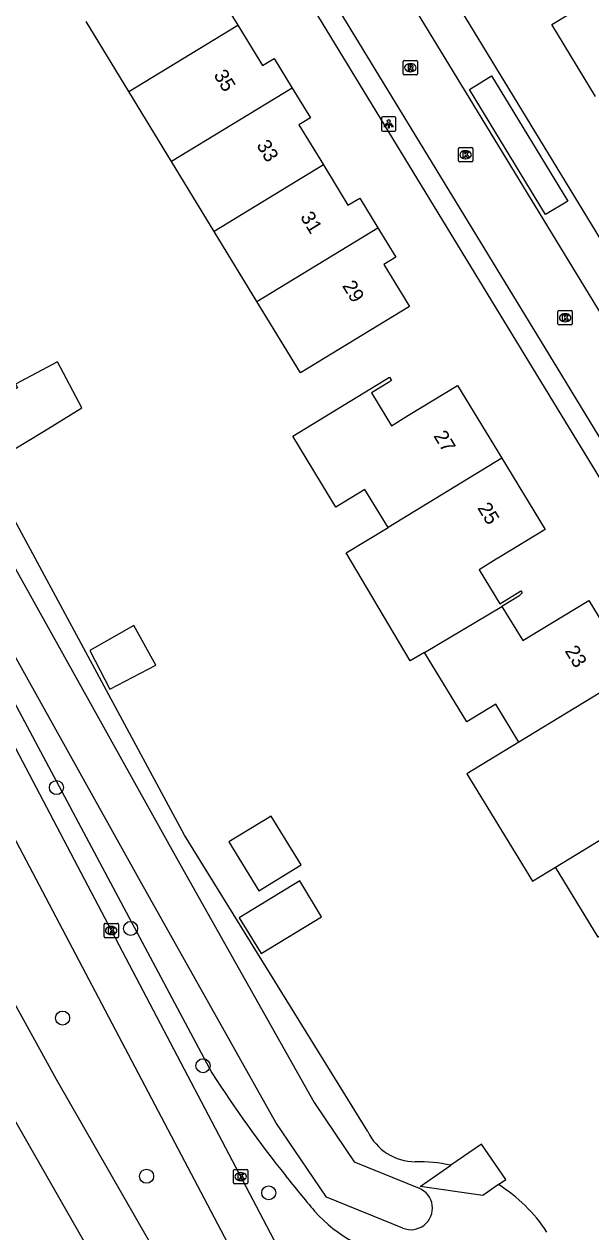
# Model space of a CAD drawing. Extents: x 157767 to 159171, y 387842 to 389425.
# Drawn here: x 158078.5 to 158118, y 388440.2 to 388524.5 of the extents above; entities that cross this region are included whole.
import ezdxf

# ---------------------------------------------------------------- set-up
doc = ezdxf.new("R2010")
doc.units = 0
for name, color, linetype in [('IMGEO_Berm_groen', 7, 'Continuous'), ('IMGEO_Boom', 7, 'Continuous'), ('IMGEO_Erf', 7, 'Continuous'), ('IMGEO_Fietspad_gesloten', 7, 'Continuous'), ('IMGEO_Greppel_droge_sloot', 7, 'Continuous'), ('IMGEO_Kolk', 7, 'Continuous'), ('IMGEO_Lichtpunt', 7, 'Continuous'), ('IMGEO_Pand', 7, 'Continuous'), ('IMGEO_Pand_nummerreeks', 7, 'Continuous'), ('IMGEO_Rijbaan_lokaal_open', 7, 'Continuous'), ('IMGEO_Rijbaan_regionaal_gesloten', 7, 'Continuous'), ('IMGEO_Rioolput', 7, 'Continuous'), ('IMGEO_Voetpad_open', 7, 'Continuous')]:
    doc.layers.add(name, color=color, linetype=linetype)

msp = doc.modelspace()

# ---------------------------------------------------------------- linework, layer by layer
at = {"layer": 'IMGEO_Berm_groen'}
msp.add_lwpolyline([(158063.888, 388503.189), (158065.59, 388500), (158091.576, 388451.298)], dxfattribs=at)
for centre, radius, start, end in [((158166.882, 388499.78), 89.562, 212.77346, 218.42558), ((158168.026, 388500.685), 91.022, 218.42386, 220.42618), ((158105.737, 388447.749), 9.278, 221.02008, 264.50789)]:
    msp.add_arc(centre, radius, start, end, dxfattribs=at)
at = {"layer": 'IMGEO_Boom'}
for centre in [(158080.726, 388471.215), (158085.902, 388461.384), (158081.155, 388455.13), (158090.95, 388451.806), (158087.014, 388444.088), (158095.533, 388442.934)]:
    msp.add_circle(centre, 0.489, dxfattribs=at)
at = {"layer": 'IMGEO_Erf'}
msp.add_lwpolyline([(158102.446, 388447.213), (158089.66, 388467.898), (158072.331, 388500), (158061.703, 388519.687), (158043.765, 388552.918)], dxfattribs=at)
for centre, radius, start, end in [((158105.773, 388448.788), 3.681, 205.32942, 269.79982), ((158105.909, 388434.384), 10.724, 77.47946, 90.79676), ((158105.896, 388434.344), 10.769, 32.92766, 58.27274)]:
    msp.add_arc(centre, radius, start, end, dxfattribs=at)
at = {"layer": 'IMGEO_Fietspad_gesloten'}
for points in [[(158056.077, 388514.656), (158064.182, 388500), (158096.584, 388438.321)], [(158132.45, 388366.885), (158131.292, 388368.887), (158130.136, 388370.89), (158116.54, 388394.144), (158109.829, 388406.303), (158099.787, 388425.751), (158093.596, 388437.697), (158077.696, 388467.86), (158066.3, 388489.348), (158060.675, 388500), (158059.824, 388501.559)]]:
    msp.add_lwpolyline(points, dxfattribs=at)
at = {"layer": 'IMGEO_Greppel_droge_sloot'}
for points in [[(158042.561, 388551.239), (158050.863, 388535.479), (158074.215, 388492.994), (158089.127, 388466.266), (158098.694, 388449.243), (158100.907, 388445.967), (158101.501, 388445.088), (158106.022, 388443.252)], [(158104.894, 388440.472), (158099.556, 388442.64), (158096.04, 388447.845), (158086.473, 388464.868), (158071.561, 388491.596), (158063.743, 388505.818)]]:
    msp.add_lwpolyline(points, dxfattribs=at)
msp.add_arc((158105.458, 388441.862), 1.5, 247.90932, 67.92044, dxfattribs=at)
at = {"layer": 'IMGEO_Kolk'}
for p, q in [((158108.771, 388514.951), (158108.771, 388515.803)), ((158108.846, 388515.877), (158109.698, 388515.877)), ((158109.259, 388515.657), (158109.284, 388515.657)), ((158109.772, 388515.803), (158109.772, 388514.951)), ((158109.698, 388514.877), (158108.846, 388514.877)), ((158109.282, 388515.097), (158109.257, 388515.097)), ((158115.715, 388503.572), (158115.715, 388504.424)), ((158115.79, 388504.498), (158116.642, 388504.498)), ((158116.203, 388504.278), (158116.228, 388504.278)), ((158116.716, 388504.424), (158116.716, 388503.572)), ((158116.642, 388503.498), (158115.79, 388503.498)), ((158116.226, 388503.718), (158116.201, 388503.718)), ((158084.045, 388460.812), (158084.045, 388461.664)), ((158084.12, 388461.738), (158084.972, 388461.738)), ((158085.046, 388461.664), (158085.046, 388460.812)), ((158084.556, 388460.958), (158084.531, 388460.958)), ((158084.533, 388461.518), (158084.558, 388461.518)), ((158084.972, 388460.738), (158084.12, 388460.738)), ((158093.077, 388443.637), (158093.077, 388444.489)), ((158093.152, 388444.563), (158094.004, 388444.563)), ((158093.565, 388444.343), (158093.59, 388444.343)), ((158094.078, 388444.489), (158094.078, 388443.637)), ((158094.004, 388443.563), (158093.152, 388443.563)), ((158093.588, 388443.783), (158093.563, 388443.783))]:
    msp.add_line(p, q, dxfattribs=at)
for points in [[(158108.771, 388514.951), (158108.771, 388515.803)], [(158108.846, 388515.877), (158109.698, 388515.877)], [(158109.092, 388515.577), (158109.215, 388515.577), (158109.215, 388515.426), (158109.345, 388515.577), (158109.509, 388515.577), (158109.363, 388515.426), (158109.516, 388515.177), (158109.364, 388515.177), (158109.279, 388515.341), (158109.215, 388515.274), (158109.215, 388515.177), (158109.092, 388515.177), (158109.092, 388515.577)], [(158109.772, 388515.803), (158109.772, 388514.951)], [(158109.698, 388514.877), (158108.846, 388514.877)], [(158115.715, 388503.572), (158115.715, 388504.424)], [(158115.79, 388504.498), (158116.642, 388504.498)], [(158116.036, 388504.198), (158116.159, 388504.198), (158116.159, 388504.047), (158116.289, 388504.198), (158116.453, 388504.198), (158116.307, 388504.047), (158116.46, 388503.798), (158116.308, 388503.798), (158116.223, 388503.962), (158116.159, 388503.895), (158116.159, 388503.798), (158116.036, 388503.798), (158116.036, 388504.198)], [(158116.716, 388504.424), (158116.716, 388503.572)], [(158116.642, 388503.498), (158115.79, 388503.498)], [(158084.045, 388460.812), (158084.045, 388461.664)], [(158084.12, 388461.738), (158084.972, 388461.738)], [(158085.046, 388461.664), (158085.046, 388460.812)], [(158084.366, 388461.438), (158084.489, 388461.438), (158084.489, 388461.287), (158084.619, 388461.438), (158084.783, 388461.438), (158084.637, 388461.287), (158084.79, 388461.038), (158084.638, 388461.038), (158084.553, 388461.202), (158084.489, 388461.135), (158084.489, 388461.038), (158084.366, 388461.038), (158084.366, 388461.438)], [(158084.972, 388460.738), (158084.12, 388460.738)], [(158093.077, 388443.637), (158093.077, 388444.489)], [(158093.152, 388444.563), (158094.004, 388444.563)], [(158093.398, 388444.263), (158093.521, 388444.263), (158093.521, 388444.112), (158093.651, 388444.263), (158093.815, 388444.263), (158093.669, 388444.112), (158093.822, 388443.863), (158093.67, 388443.863), (158093.585, 388444.027), (158093.521, 388443.96), (158093.521, 388443.863), (158093.398, 388443.863), (158093.398, 388444.263)], [(158094.078, 388444.489), (158094.078, 388443.637)], [(158094.004, 388443.563), (158093.152, 388443.563)]]:
    msp.add_lwpolyline(points, dxfattribs=at)
for centre, start, end in [((158108.848, 388515.801), 91.55205, 178.44795), ((158108.848, 388515.801), 91.55205, 178.44795), ((158109.696, 388515.801), 1.55205, 88.44795), ((158109.696, 388515.801), 1.55205, 88.44795), ((158108.848, 388514.953), 181.55205, 268.44795), ((158108.848, 388514.953), 181.55205, 268.44795), ((158109.696, 388514.953), 271.55205, 358.44795), ((158109.696, 388514.953), 271.55205, 358.44795), ((158115.792, 388504.422), 91.55205, 178.44795), ((158115.792, 388504.422), 91.55205, 178.44795), ((158116.64, 388504.422), 1.55205, 88.44795), ((158116.64, 388504.422), 1.55205, 88.44795), ((158115.792, 388503.574), 181.55205, 268.44795), ((158115.792, 388503.574), 181.55205, 268.44795), ((158116.64, 388503.574), 271.55205, 358.44795), ((158116.64, 388503.574), 271.55205, 358.44795), ((158084.122, 388461.662), 91.55205, 178.44795), ((158084.122, 388461.662), 91.55205, 178.44795), ((158084.97, 388461.662), 1.55205, 88.44795), ((158084.97, 388461.662), 1.55205, 88.44795), ((158084.122, 388460.814), 181.55205, 268.44795), ((158084.122, 388460.814), 181.55205, 268.44795), ((158084.97, 388460.814), 271.55205, 358.44795), ((158084.97, 388460.814), 271.55205, 358.44795), ((158093.154, 388444.487), 91.55205, 178.44795), ((158093.154, 388444.487), 91.55205, 178.44795), ((158094.002, 388444.487), 1.55205, 88.44795), ((158094.002, 388444.487), 1.55205, 88.44795), ((158093.154, 388443.639), 181.55205, 268.44795), ((158093.154, 388443.639), 181.55205, 268.44795), ((158094.002, 388443.639), 271.55205, 358.44795), ((158094.002, 388443.639), 271.55205, 358.44795)]:
    msp.add_arc(centre, 0.0765, start, end, dxfattribs=at)
for centre, major_axis, ratio, start_param, end_param in [((158109.258, 388515.377), (-0.387, 0.002), 0.722429, 4.712389, 7.853982), ((158109.283, 388515.377), (-0.39, 0.002), 0.717154, 1.570796, 4.712389), ((158116.202, 388503.998), (-0.387, 0.002), 0.722429, 4.712389, 7.853982), ((158116.227, 388503.998), (-0.39, 0.002), 0.717154, 1.570796, 4.712389), ((158084.532, 388461.238), (-0.387, 0.002), 0.722429, 4.712389, 7.853982), ((158084.557, 388461.238), (-0.39, 0.002), 0.717154, 1.570796, 4.712389), ((158093.564, 388444.063), (-0.387, 0.002), 0.722429, 4.712389, 7.853982), ((158093.589, 388444.063), (-0.39, 0.002), 0.717154, 1.570796, 4.712389)]:
    msp.add_ellipse(centre, major_axis=major_axis, ratio=ratio, start_param=start_param, end_param=end_param, dxfattribs=at)
at = {"layer": 'IMGEO_Lichtpunt'}
for p, q in [((158103.41, 388517.925), (158103.41, 388517.118)), ((158103.41, 388517.925), (158103.41, 388517.118)), ((158104.312, 388518.02), (158103.504, 388518.02)), ((158104.312, 388518.02), (158103.504, 388518.02)), ((158104.406, 388517.118), (158104.406, 388517.925)), ((158104.406, 388517.118), (158104.406, 388517.925)), ((158103.504, 388517.024), (158104.312, 388517.024)), ((158103.504, 388517.024), (158104.312, 388517.024))]:
    msp.add_line(p, q, dxfattribs=at)
for points in [[(158103.784, 388517.589), (158103.823, 388517.561), (158103.635, 388517.299), (158103.597, 388517.326), (158103.784, 388517.589)], [(158103.886, 388517.541), (158103.933, 388517.541), (158103.933, 388517.219), (158103.886, 388517.219), (158103.886, 388517.541)], [(158103.996, 388517.561), (158104.034, 388517.588), (158104.221, 388517.326), (158104.182, 388517.298), (158103.996, 388517.561)]]:
    msp.add_lwpolyline(points, dxfattribs=at)
msp.add_circle((158103.909, 388517.723), 0.0994, dxfattribs=at)
for centre, start, end in [((158103.504, 388517.925), 90, 180), ((158103.504, 388517.925), 90, 180), ((158104.312, 388517.925), 0, 90), ((158104.312, 388517.925), 0, 90), ((158103.504, 388517.118), 180, 270), ((158103.504, 388517.118), 180, 270), ((158104.312, 388517.118), 270, 0), ((158104.312, 388517.118), 270, 360)]:
    msp.add_arc(centre, 0.0946, start, end, dxfattribs=at)
at = {"layer": 'IMGEO_Pand'}
for points in [[(158091.229, 388529.803), (158092.515, 388527.691), (158091.69, 388527.189), (158093.379, 388524.415)], [(158118.338, 388519.45), (158115.284, 388524.465), (158118.398, 388526.361), (158116.945, 388528.747), (158116.851, 388528.901)], [(158085.781, 388519.787), (158082.806, 388524.673)], [(158085.781, 388519.787), (158093.379, 388524.415)], [(158093.379, 388524.415), (158095.095, 388521.598), (158095.918, 388522.099), (158097.177, 388520.032)], [(158088.755, 388514.902), (158085.781, 388519.787)], [(158097.177, 388520.032), (158088.755, 388514.902)], [(158097.177, 388520.032), (158098.444, 388517.951), (158097.646, 388517.465), (158099.353, 388514.661)], [(158091.73, 388510.017), (158088.755, 388514.902)], [(158099.353, 388514.661), (158091.73, 388510.017)], [(158099.353, 388514.661), (158101.063, 388511.852), (158101.887, 388512.354), (158103.151, 388510.278)], [(158094.705, 388505.132), (158091.73, 388510.017)], [(158103.151, 388510.278), (158104.403, 388508.221), (158103.575, 388507.717), (158105.361, 388504.783), (158097.742, 388500.144), (158094.705, 388505.132)], [(158094.705, 388505.132), (158103.151, 388510.278)], [(158082.502, 388497.707), (158080.793, 388500.928), (158077.862, 388499.373), (158077.999, 388499.115), (158075.977, 388498.042), (158077.709, 388494.778), (158079.814, 388496.064), (158082.502, 388497.707)], [(158103.862, 388489.373), (158102.249, 388492.021), (158100.219, 388490.785), (158097.207, 388495.732), (158103.967, 388499.848), (158104.111, 388499.612), (158103.896, 388499.481), (158102.708, 388498.758), (158104.101, 388496.468), (158105.289, 388497.191), (158108.705, 388499.27), (158111.791, 388494.202)], [(158111.791, 388494.202), (158103.862, 388489.373)], [(158111.791, 388494.202), (158114.824, 388489.221), (158111.685, 388487.311), (158111.408, 388487.142), (158110.22, 388486.419), (158111.666, 388484.045), (158112.861, 388484.772), (158113.131, 388484.936), (158113.216, 388484.798), (158112.992, 388484.56), (158111.804, 388483.855)], [(158106.404, 388480.648), (158105.408, 388480.057), (158100.935, 388487.59), (158103.862, 388489.373)], [(158106.404, 388480.648), (158111.804, 388483.855)], [(158111.804, 388483.855), (158113.257, 388481.467), (158114.445, 388482.19), (158117.861, 388484.269), (158120.933, 388479.223)], [(158086.131, 388482.525), (158083.045, 388480.777), (158084.449, 388478.079), (158087.659, 388479.749), (158086.131, 388482.525)], [(158112.994, 388474.389), (158111.385, 388477.031), (158109.358, 388475.796), (158106.404, 388480.648)], [(158120.933, 388479.223), (158112.994, 388474.389)], [(158112.994, 388474.389), (158109.368, 388472.181), (158113.932, 388464.687), (158115.546, 388465.67)], [(158092.757, 388467.424), (158094.837, 388464.008), (158097.796, 388465.81), (158095.716, 388469.225), (158092.757, 388467.424)], [(158115.546, 388465.67), (158122.337, 388469.806)], [(158122.126, 388459.404), (158120.544, 388462.002), (158118.527, 388460.774), (158115.546, 388465.67)], [(158093.478, 388462.126), (158095, 388459.627), (158099.226, 388462.2), (158097.703, 388464.7), (158093.478, 388462.126)], [(158111.559, 388443.504), (158112.079, 388443.863), (158110.373, 388446.331), (158108.234, 388444.853)], [(158111.559, 388443.504), (158110.462, 388442.746), (158106.109, 388443.385), (158108.234, 388444.853)]]:
    msp.add_lwpolyline(points, dxfattribs=at)
at = {"layer": 'IMGEO_Rijbaan_lokaal_open'}
for points in [[(158101.494, 388532.512), (158121.307, 388500), (158128.272, 388488.572)], [(158124.39, 388486.206), (158115.979, 388500), (158097.602, 388530.139)]]:
    msp.add_lwpolyline(points, dxfattribs=at)
at = {"layer": 'IMGEO_Rijbaan_regionaal_gesloten'}
for points in [[(158200.59, 388240.362), (158192.107, 388254.146), (158166.877, 388295.262), (158150.236, 388322.758), (158131.842, 388353.83), (158117.262, 388378.952), (158097.857, 388412.932), (158070.009, 388461.63), (158044.126, 388506.669), (158040.061, 388513.776), (158019.492, 388549.641), (158005.756, 388573.613)], [(158129.845, 388365.121), (158126.188, 388371.462), (158117.028, 388387.52), (158080.74, 388450.845), (158077.309, 388457.044)]]:
    msp.add_lwpolyline(points, dxfattribs=at)
at = {"layer": 'IMGEO_Rioolput'}
for p, q in [((158104.916, 388521.024), (158104.916, 388521.876)), ((158104.991, 388521.95), (158105.843, 388521.95)), ((158105.404, 388521.73), (158105.429, 388521.73)), ((158105.917, 388521.876), (158105.917, 388521.024)), ((158105.843, 388520.95), (158104.991, 388520.95)), ((158105.427, 388521.17), (158105.402, 388521.17))]:
    msp.add_line(p, q, dxfattribs=at)
for points in [[(158104.916, 388521.024), (158104.916, 388521.876)], [(158104.991, 388521.95), (158105.843, 388521.95)], [(158105.505, 388521.648), (158105.253, 388521.65), (158105.253, 388521.25)], [(158105.431, 388521.569), (158105.377, 388521.569), (158105.377, 388521.488)], [(158105.377, 388521.488), (158105.429, 388521.488)], [(158105.917, 388521.876), (158105.917, 388521.024)], [(158105.843, 388520.95), (158104.991, 388520.95)], [(158105.253, 388521.25), (158105.377, 388521.25), (158105.377, 388521.412), (158105.388, 388521.412)], [(158105.435, 388521.383), (158105.506, 388521.25), (158105.646, 388521.25), (158105.581, 388521.376)]]:
    msp.add_lwpolyline(points, dxfattribs=at)
for centre, radius, start, end in [((158104.993, 388521.874), 0.0765, 91.55205, 178.44795), ((158104.993, 388521.874), 0.0765, 91.55205, 178.44795), ((158105.413, 388521.677), 0.19, 274.7715, 282.96867), ((158105.437, 388521.473), 0.0964, 77.00612, 93.18647), ((158105.451, 388521.53), 0.0378, 276.66336, 79.67722), ((158105.504, 388521.538), 0.109, 350.36119, 89.41601), ((158105.502, 388521.538), 0.112, 277.58423, 350.98172), ((158105.841, 388521.874), 0.0765, 1.55205, 88.44795), ((158105.841, 388521.874), 0.0765, 1.55205, 88.44795), ((158104.993, 388521.026), 0.0765, 181.55205, 268.44795), ((158104.993, 388521.026), 0.0765, 181.55205, 268.44795), ((158105.387, 388521.359), 0.0533, 26.02933, 88.69889), ((158105.486, 388521.323), 0.108, 29.51342, 73.79051), ((158105.841, 388521.026), 0.0765, 271.55205, 358.44795), ((158105.841, 388521.026), 0.0765, 271.55205, 358.44795)]:
    msp.add_arc(centre, radius, start, end, dxfattribs=at)
for centre, major_axis, ratio, start_param, end_param in [((158105.403, 388521.45), (-0.387, 0.002), 0.722429, 4.712389, 7.853982), ((158105.428, 388521.45), (-0.39, 0.002), 0.717154, 1.570796, 4.712389)]:
    msp.add_ellipse(centre, major_axis=major_axis, ratio=ratio, start_param=start_param, end_param=end_param, dxfattribs=at)
at = {"layer": 'IMGEO_Voetpad_open'}
for points in [[(158073.688, 388570.574), (158071.868, 388569.477), (158114.242, 388500), (158149.258, 388442.588)], [(158091.923, 388553.434), (158124.459, 388500), (158135.292, 388482.21)], [(158111.086, 388520.87), (158116.397, 388512.143), (158114.837, 388511.208), (158109.54, 388519.92), (158111.086, 388520.87)]]:
    msp.add_lwpolyline(points, dxfattribs=at)

# ---------------------------------------------------------------- texts
at = {"layer": 'IMGEO_Pand_nummerreeks'}
for s, rotation, p in [('35', 301.38533, (158091.66, 388520.943)), ('33', 301.38533, (158094.652, 388516.039)), ('31', 301.38533, (158097.702, 388511.039)), ('29', 301.38533, (158100.635, 388506.232)), ('27', 301.33792, (158107.004, 388495.758)), ('25', 301.34058, (158110.064, 388490.733)), ('23', 301.33485, (158116.162, 388480.754))]:
    msp.add_text(s, height=1, rotation=rotation, dxfattribs=at).set_placement(p)

doc.saveas('drawing.dxf')
